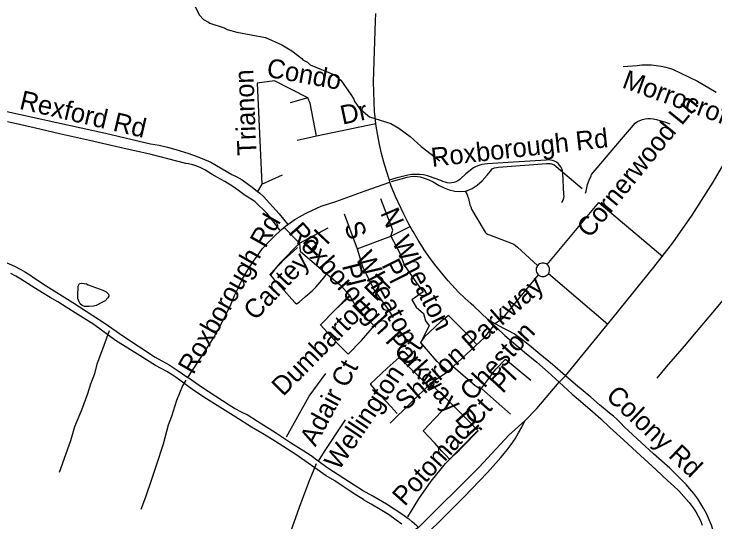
# Model space of a CAD drawing. Extents: x 1383679 to 1536984, y 460658 to 651027.
# Drawn here: x 1451945 to 1455450, y 515604 to 518145 of the extents above; entities that cross this region are included whole.
import ezdxf

# ---------------------------------------------------------------- set-up
doc = ezdxf.new("R2010")
doc.units = 0
for name, color, linetype in [('Exist Hydrographic Misc Water Feature', 7, 'Continuous'), ('Exist Road Non-System Type 51', 7, 'Continuous'), ('Exist Road Non-System Type 51 Label', 7, 'Continuous')]:
    doc.layers.add(name, color=color, linetype=linetype)

msp = doc.modelspace()

# ---------------------------------------------------------------- linework, layer by layer
at = {"layer": 'Exist Hydrographic Misc Water Feature'}
for points in [[(1452845.4, 518189.8), (1452873.1, 518138.7), (1452892.8, 518118), (1452917.9, 518104), (1452923.5, 518099.4), (1452995.1, 518075.9), (1453010.9, 518067.6), (1453058.6, 518054.6), (1453202.3, 518027.6), (1453283.6, 517990.2), (1453334.1, 517960.1), (1453384.3, 517921.8), (1453388.1, 517915.7), (1453411.9, 517903.2), (1453425.7, 517890.9), (1453546.8, 517840.4), (1453578.2, 517813.8), (1453628.9, 517742.7), (1453644.4, 517718.4), (1453646.2, 517710.3), (1453672.1, 517672.5), (1453721.8, 517631.1), (1453828.1, 517596.6), (1453869.7, 517573.7), (1453924.9, 517532.5), (1453979.9, 517481.4), (1454074.6, 517409.4)], [(1452315.1, 516790.6), (1452351.6, 516776.1), (1452389.3, 516763.4), (1452406.4, 516754.3), (1452417, 516743.8), (1452418.5, 516738.2), (1452418.4, 516732.6), (1452413.7, 516724.6), (1452400.1, 516710.5), (1452384.3, 516701), (1452355.3, 516687), (1452341.9, 516683.8), (1452320.5, 516681.5), (1452297.3, 516682), (1452284.9, 516686.7), (1452275.9, 516694.6), (1452270, 516705.7), (1452264.7, 516721), (1452263.7, 516734.7), (1452266.1, 516783.6), (1452268.4, 516790.7), (1452272.9, 516795.9), (1452281.7, 516797.9), (1452296.2, 516796.3), (1452306.8, 516794.2), (1452315.1, 516790.6)]]:
    msp.add_lwpolyline(points, dxfattribs=at)
at = {"layer": 'Exist Road Non-System Type 51'}
for p, q in [((1453824.6, 517303.7), (1453821.7, 517313.5)), ((1454610.4, 516891.2), (1454869.4, 517201.1)), ((1454869.4, 517201.1), (1455188.6, 516931.6)), ((1454616.4, 516845.9), (1454913.6, 516592.8)), ((1454284.5, 516269.5), (1454426.8, 516142.8))]:
    msp.add_line(p, q, dxfattribs=at)
for points in [[(1453754.2, 517595.7), (1453749.9, 517629.9), (1453747.4, 517654.8), (1453741.9, 517806.2), (1453752.2, 518109.7), (1453753.7, 518146.7)], [(1454991.2, 517882.3), (1455059.9, 517887.3), (1455083.9, 517889.8), (1455108, 517890.8), (1455132.1, 517890.1), (1455156.1, 517887.9), (1455179.9, 517884.1), (1455203.4, 517878.8), (1455226.5, 517872), (1455237.3, 517868.2), (1455362.4, 517808.7), (1455455.1, 517753.9)], [(1453248, 517810.4), (1453160.5, 517798.4)], [(1453160.5, 517798.4), (1453184.3, 517292.7)], [(1453413.1, 517724.8), (1453248, 517810.4)], [(1453413.1, 517724.8), (1453325.6, 517700.9)], [(1453456.9, 517533.6), (1453425, 517698.9), (1453413.1, 517724.8)], [(1451893.4, 517660.9), (1452159.1, 517602.2), (1452401.9, 517547.9), (1452628.1, 517495.7), (1452670.6, 517487.9), (1452712.8, 517478.5), (1452754.6, 517467.6), (1452818.9, 517446.6), (1452877.3, 517425.8), (1452917.1, 517408.9), (1452929.6, 517403.3), (1453033.4, 517342), (1453058.6, 517330.2), (1453085.3, 517314.4), (1453111, 517297.2), (1453135.8, 517278.6), (1453162.5, 517256.9)], [(1453276.2, 517060.7), (1453272.1, 517066), (1453210.6, 517146.6), (1453148.3, 517206.5), (1453100.6, 517237.2), (1453067.5, 517261.6), (1453033.5, 517284.8), (1452998.7, 517306.6), (1452963, 517327.1), (1452935.1, 517341.9), (1452917.3, 517354.2), (1452898.6, 517365.2), (1452879.2, 517374.8), (1452859.1, 517382.9), (1452838.4, 517389.6), (1452817.4, 517394.7), (1452803.3, 517397.3), (1452758.2, 517409.3), (1452630.5, 517442.5), (1452473.2, 517477.2), (1452321.5, 517511.5), (1452172.8, 517544.5), (1452045.1, 517575.6), (1451912.2, 517604.9)], [(1454801.8, 517247.9), (1454805.3, 517257.7), (1454805.5, 517258.6), (1454812.4, 517291.1), (1454820.4, 517313.6), (1454829.9, 517335.5), (1454832.9, 517341.7), (1454982.1, 517519.4), (1455031.6, 517577.5), (1455050.3, 517598.7), (1455061.7, 517606.2), (1455073.9, 517612.4), (1455086.7, 517617.1), (1455100, 517620.3), (1455113.6, 517622), (1455127.3, 517622), (1455140.9, 517620.5), (1455157.9, 517616.7), (1455201.6, 517603.6), (1455223.1, 517595.4)], [(1453754.2, 517595.7), (1453456.9, 517533.6)], [(1453821.7, 517313.5), (1453807.4, 517360.1), (1453794.1, 517403.7), (1453782.2, 517447.7), (1453771.9, 517492.2), (1453763.2, 517537), (1453755.7, 517583.3), (1453754.2, 517595.7)], [(1453456.9, 517533.6), (1453361.4, 517511.7)], [(1454498.5, 516109.1), (1454558.7, 516172.1), (1454670.7, 516302.8), (1454702.4, 516335.1), (1454940.8, 516626.7), (1455144.3, 516878.7), (1455239.4, 517000.1), (1455336, 517139), (1455440.2, 517303.2), (1455540.5, 517475.6)], [(1454684.5, 517202.2), (1454686.3, 517205.1), (1454690.6, 517213.8), (1454693.4, 517223.1), (1454694.7, 517232.7), (1454694.5, 517242.4), (1454689.5, 517349.1), (1454687.5, 517359.8), (1454683.9, 517370), (1454679, 517379.6), (1454672.7, 517388.4), (1454665.1, 517396.2), (1454656.6, 517402.8), (1454647.1, 517408.1), (1454637, 517411.9), (1454626.5, 517414.3), (1454615.7, 517415.1), (1454604.9, 517414.3), (1454416.2, 517401.4), (1454312.8, 517395.3), (1454297.9, 517394.2), (1454283.3, 517391.6), (1454269, 517387.4), (1454255.3, 517381.7), (1454242.2, 517374.5), (1454204.3, 517345.1), (1454177.2, 517320), (1454173.9, 517317.1), (1454164.7, 517310.7), (1454154.7, 517305.6), (1454144.1, 517301.9), (1454133.1, 517299.8), (1454121.9, 517299.3), (1454110.7, 517300.3), (1454099.8, 517302.9), (1454089.3, 517306.9), (1454079.5, 517312.4), (1454017.8, 517334.2), (1454011.7, 517335.7), (1453992.2, 517339.6), (1453972.5, 517341.9), (1453952.6, 517342.6), (1453932.8, 517341.8), (1453913.1, 517339.3), (1453853.6, 517323.5), (1453836.9, 517317.8), (1453821.7, 517313.5)], [(1454201.1, 517258.4), (1454204.2, 517258.7), (1454235.9, 517271.8), (1454260.4, 517289.2), (1454284.9, 517309.4), (1454311.1, 517339.2), (1454326.9, 517359.3), (1454334.8, 517369.8), (1454347, 517375.1), (1454368, 517377.7), (1454607.9, 517396.9), (1454626.2, 517396.9), (1454644.6, 517391.7), (1454655.1, 517382.1), (1454784.9, 517272.5)], [(1453184.3, 517292.7), (1453287.8, 517340.5)], [(1453832.4, 517306), (1453911, 517328.7), (1453929.4, 517332.2), (1453949.6, 517333.1), (1453974.9, 517329.6), (1453995.9, 517324.3), (1454018.6, 517314.7), (1454040.6, 517305), (1454071.2, 517287.5), (1454094.9, 517274.4), (1454121.1, 517264.8), (1454149.1, 517258.7), (1454178.9, 517256.9), (1454201.1, 517258.4)], [(1453184.3, 517292.7), (1453162.5, 517256.9)], [(1453313.4, 517091.1), (1453325.1, 517100), (1453348.6, 517115.9), (1453372.9, 517130.5), (1453387.3, 517138.3), (1453401.6, 517146.5), (1453440.9, 517165.7), (1453480.8, 517183.5), (1453553.8, 517207), (1453699.9, 517259.7), (1453824.6, 517303.7)], [(1454317.8, 516613.6), (1454276.7, 516652), (1454243.3, 516682.9), (1454230.3, 516694.3), (1454198.6, 516723.5), (1454168, 516753.8), (1454150.7, 516772.1), (1454116.2, 516810.5), (1454082.8, 516849.9), (1454076.8, 516857.2), (1454047.5, 516894), (1454019.5, 516931.8), (1453992.8, 516970.4), (1453992.4, 516971.1), (1453965.5, 517013.2), (1453940, 517056.1), (1453934.5, 517066), (1453915.8, 517099.7), (1453893.1, 517144.2), (1453851.7, 517231), (1453830.8, 517283.5), (1453824.6, 517303.7)], [(1453162.5, 517256.9), (1453174.3, 517248.2), (1453192.2, 517231.4), (1453271.3, 517145.4), (1453313.4, 517091.1)], [(1454201.1, 517258.4), (1454208.2, 517245.1), (1454212.8, 517234.7), (1454217.4, 517221.7), (1454224.5, 517190.4), (1454228.4, 517179.3), (1454232.9, 517168.9), (1454290.1, 517070.7), (1454299.9, 517053.8), (1454305.9, 517047.9), (1454312.9, 517043.4), (1454321.4, 517039.5), (1454435.9, 516995.9), (1454444.4, 516992.7), (1454451.5, 516986.8), (1454461.9, 516977.7), (1454563, 516886.6)], [(1453828.6, 517033.3), (1453838.4, 517062.7), (1453779.6, 517219.8)], [(1453596, 517145.5), (1453660.5, 516970.2)], [(1455848.6, 517120.5), (1455797.6, 517066), (1455730.9, 516994.6), (1455626.9, 516873.5), (1455524.1, 516754.1), (1455437.5, 516651.4), (1455355.1, 516555.1), (1455295.1, 516483.8), (1455204.9, 516379.6), (1455159.4, 516323.8)], [(1453276.2, 517060.7), (1453276.5, 517061.1), (1453282.4, 517066), (1453302.5, 517082.8), (1453313.4, 517091.1)], [(1453660.5, 516970.2), (1453828.6, 517033.3), (1453925.3, 517081)], [(1452813.4, 516326.9), (1452895.2, 516451.3), (1452920.9, 516490.5), (1452945.3, 516530.5), (1452968.2, 516571.4), (1452972.3, 516578.9), (1452992.9, 516617.1), (1453012, 516656), (1453029.8, 516695.6), (1453047.5, 516736.8), (1453066.6, 516777.4), (1453070.6, 516785.3), (1453086.2, 516817), (1453103.2, 516848), (1453121.5, 516878.1), (1453141.2, 516907.4), (1453156.8, 516928.7), (1453171.7, 516950.6), (1453187.9, 516971.6), (1453205.3, 516991.6), (1453223.9, 517010.5), (1453227.7, 517014.1), (1453251.6, 517038.1), (1453276.2, 517060.7)], [(1453294.7, 517078.2), (1453371.8, 516998.2)], [(1453371.8, 516998.2), (1453516.1, 517075.4)], [(1453828.6, 517033.3), (1453870.7, 516954.8), (1453897.3, 516886), (1453957.6, 516800.5), (1453989.8, 516754.2)], [(1453371.8, 516998.2), (1453277.9, 516901.5), (1453221.8, 516838.3)], [(1453362.1, 516976.8), (1453342.8, 516959), (1453295.2, 516916.2), (1453248, 516864.9), (1453227.5, 516837.7), (1453242.4, 516819.7), (1453295.5, 516762.2), (1453334.5, 516718.5), (1453351, 516700.2), (1453357.9, 516695.4), (1453369.8, 516703.2), (1453402.4, 516732.2), (1453435.2, 516760.2), (1453454.8, 516779.7), (1453493.8, 516825.3), (1453511, 516848)], [(1453371.8, 516998.2), (1453376, 516959), (1453504.9, 516846.8), (1453575, 516789.3), (1453622.6, 516738.8)], [(1453660.5, 516970.2), (1453686.9, 516881.8), (1453744.8, 516763.8), (1453815.1, 516666.5), (1453840, 516627.2)], [(1451778.1, 516935.4), (1451784, 516934.6), (1451804.4, 516930.7), (1451834.1, 516924), (1451863.4, 516915.8), (1451892.2, 516906.1), (1451920.5, 516894.9), (1451947.2, 516882.7), (1451975, 516868.4), (1452002.1, 516852.8), (1452028.3, 516835.8), (1452037.4, 516829.5), (1452105.2, 516785.7), (1452239, 516701.6), (1452338.3, 516637.2), (1452401, 516597.1), (1452489.3, 516534.6), (1452650.3, 516427.5), (1452684.4, 516409.8), (1452721.4, 516389.5), (1452761.4, 516363.6), (1452813.4, 516326.9)], [(1454563, 516886.6), (1454559.9, 516882), (1454557.4, 516876.7), (1454555.9, 516871), (1454555.4, 516865.2), (1454555.9, 516859.3), (1454557.4, 516853.6), (1454559.9, 516848.3), (1454563.2, 516843.5), (1454567.1, 516839.5)], [(1454610.4, 516891.2), (1454605.8, 516894.4), (1454600.5, 516896.9), (1454594.9, 516898.4), (1454589, 516898.9), (1454583.1, 516898.4), (1454577.5, 516896.9), (1454572.2, 516894.4), (1454567.4, 516891.1), (1454563.2, 516886.9), (1454563, 516886.6)], [(1454616.4, 516845.9), (1454618.1, 516848.5), (1454620.5, 516853.8), (1454622.1, 516859.5), (1454622.6, 516865.3), (1454622.1, 516871.2), (1454620.5, 516876.8), (1454618.1, 516882.1), (1454614.8, 516886.9), (1454610.6, 516891), (1454610.4, 516891.2)], [(1453884.2, 515592), (1453856.3, 515612.7), (1453816.4, 515640.3), (1453775.6, 515666.6), (1453730.7, 515693.1), (1453692.6, 515715.2), (1453691.8, 515715.7), (1453658.5, 515735.9), (1453626.1, 515757.4), (1453590.8, 515781.9), (1453549, 515809.1), (1453506.4, 515835), (1453353.5, 515940.7), (1453252.3, 516006), (1453195.2, 516041), (1453131.6, 516077.6), (1453053.4, 516127.4), (1452986.5, 516170.4), (1452907.3, 516220.3), (1452844.4, 516260.7), (1452755, 516325.9), (1452735.3, 516339.5), (1452708.3, 516356.5), (1452680.6, 516372.1), (1452652.1, 516386.3), (1452576.2, 516434.4), (1452452.9, 516511.8), (1452344.2, 516591.1), (1452264.3, 516641.9), (1452205.9, 516678.9), (1452164.1, 516704.4), (1452124.9, 516727), (1452087, 516749.6), (1452052.6, 516770.8), (1451978.8, 516818.4), (1451954.5, 516832.8), (1451929.5, 516845.9)], [(1454347.1, 516595.3), (1454389.9, 516624), (1454567.1, 516839.5)], [(1454567.1, 516839.5), (1454569.1, 516838), (1454571, 516836.8), (1454574.6, 516835), (1454577.5, 516833.8), (1454583.1, 516832.2), (1454589, 516831.8), (1454594.9, 516832.2), (1454600.5, 516833.8), (1454605.8, 516836.2), (1454610.6, 516839.6), (1454614.8, 516843.8), (1454616.4, 516845.9)], [(1453622.6, 516738.8), (1453476, 516587.9)], [(1453623.9, 516731.7), (1453553.1, 516667.5), (1453477.8, 516589.4), (1453561.9, 516496.8), (1453616.4, 516443.9), (1453682.8, 516512.2), (1453747, 516586.2)], [(1453622.6, 516738.8), (1453648.5, 516690.3), (1453707.6, 516621.3), (1453753.6, 516577.5)], [(1453989.8, 516754.2), (1453934.3, 516714.5), (1453956.2, 516678.3), (1453992.3, 516646.5), (1454002.2, 516610.4), (1454020.8, 516584.1)], [(1454256.9, 516493), (1454213.8, 516539.4), (1454118, 516636.2), (1454077.8, 516604.8), (1453996.2, 516527.8), (1453977.4, 516500.9), (1454054, 516412), (1454085.5, 516382.8), (1454099.6, 516370.9), (1454117.5, 516354.9)], [(1454702.4, 516335.1), (1454637.8, 516391.6), (1454573.9, 516443.9), (1454521.9, 516486.4), (1454477.6, 516520.8), (1454444.9, 516544.2), (1454417, 516559.9), (1454393.1, 516572), (1454317.8, 516613.6)], [(1454317.8, 516613.6), (1454358.1, 516574.3), (1454399.6, 516536.2), (1454442.1, 516499.2), (1454485.6, 516463.5), (1454498, 516453.7), (1454559.7, 516403), (1454616.1, 516353.7), (1454670.7, 516302.8)], [(1452420, 516560), (1452387.9, 516468.8), (1452359.6, 516393.4), (1452346.6, 516345.2), (1452327.9, 516292.2), (1452312.5, 516245.1), (1452281.9, 516162.7), (1452247.8, 516079.1), (1452226.6, 516009.7), (1452171.2, 515851.9)], [(1454020.8, 516584.1), (1453977, 516499.7)], [(1454140.9, 516380.9), (1454297.8, 516527.1), (1454342.7, 516583)], [(1453977, 516499.7), (1454076.6, 516387.9), (1454107.3, 516349.6)], [(1454010.6, 516288.1), (1453968.6, 516330.7), (1453871.1, 516427.2), (1453810, 516373.8), (1453725.8, 516292.4), (1453747.9, 516267.8), (1453830.5, 516178.9), (1453860.8, 516145.5)], [(1454140.9, 516380.9), (1454250.1, 516285.7), (1454278.3, 516267.3), (1454354.1, 516368.1), (1454402.8, 516417.9), (1454528.4, 516312.8)], [(1454107.3, 516349.6), (1454140.9, 516380.9)], [(1453306.5, 516029.8), (1453420.8, 516232.2), (1453504.4, 516346.7)], [(1454107.3, 516349.6), (1454028.6, 516298.7), (1453826.1, 516098.3)], [(1452804.1, 516312.9), (1452786.9, 516285.1), (1452757.5, 516210.9), (1452732.8, 516132.1), (1452716.4, 516088.5), (1452690.4, 515993.2), (1452655.1, 515886.1), (1452631.6, 515816.6), (1452602.1, 515727.2), (1452578.6, 515665.9)], [(1453466.2, 515907.9), (1453429.8, 515934.5), (1453394.2, 515957.3), (1453327.1, 515999.9), (1453251.6, 516048.8), (1453161.7, 516106.2), (1453110.1, 516139), (1453085.7, 516151.4), (1453047.8, 516171.7), (1453020.6, 516188.7), (1452882.9, 516278), (1452813.4, 516326.9)], [(1455444.1, 515548.8), (1455438.8, 515566.3), (1455431.7, 515586.9), (1455420.8, 515615), (1455408.4, 515642.4), (1455394.6, 515669.2), (1455379.4, 515695.2), (1455363.6, 515719.3), (1455343.8, 515746), (1455322.7, 515771.8), (1455306.6, 515790), (1455224.3, 515873.6), (1455142, 515944.9), (1455080.4, 516000.6), (1454995.6, 516079.3), (1454979, 516098.3), (1454961.3, 516116.2), (1454942.5, 516133), (1454922.7, 516148.5), (1454920.2, 516150.3), (1454871.7, 516189.7), (1454829.1, 516228.8), (1454752.7, 516291.1), (1454702.4, 516335.1)], [(1454024.1, 516299.9), (1454054.6, 516269.7), (1454126.2, 516200.8)], [(1454670.7, 516302.8), (1454735.2, 516242.8), (1454777, 516208.2), (1454836.8, 516156.3), (1454878.4, 516119.3), (1454923.2, 516076.8), (1454992.7, 516014.1), (1455036.5, 515973.7), (1455155.6, 515864.1), (1455214.4, 515810.1), (1455242.1, 515785), (1455268.6, 515758.7), (1455294.1, 515731.4), (1455318.4, 515703), (1455325.7, 515693.8), (1455340.4, 515674.2), (1455353.7, 515653.7), (1455365.7, 515632.3), (1455376.4, 515610.3), (1455385.5, 515587.6)], [(1454126.2, 516200.8), (1454217.5, 516110.2), (1454264.8, 516059.3), (1454185.1, 515978.2), (1454160, 515950.9), (1454136.4, 515930.9), (1454123, 515917.1), (1454104.5, 515938.1), (1454084.5, 515957.6), (1454047.5, 515999), (1453991, 516059.3), (1454048, 516119.4), (1454126.2, 516200.8)], [(1454498.5, 516109.1), (1454418.8, 516037.3), (1454270.6, 515878.2), (1453966.5, 515576.3), (1453930.2, 515551.7), (1453651.8, 515268.2), (1453521.7, 515124), (1453345, 514948.3), (1453151.5, 514735.1), (1453131.5, 514709.3), (1453022, 514556.8), (1452980.8, 514495.7)], [(1453600, 516114.9), (1453560.3, 516054.4), (1453522.2, 515995.5), (1453495.2, 515955.5), (1453466.2, 515907.9)], [(1454003, 515537.5), (1454095.7, 515629.7), (1454193.1, 515728.5), (1454312.7, 515851.2), (1454378.5, 515926.4), (1454389.1, 515938.4), (1454410.6, 515964.6), (1454430.8, 515991.8), (1454449.8, 516019.9), (1454467.4, 516048.9), (1454483.6, 516078.6), (1454498.5, 516109.1)], [(1453913.3, 515629.4), (1453968.3, 515719.6), (1454029.8, 515807.6), (1454102.4, 515895.6), (1454258.5, 516056.2)], [(1453455.2, 515894.2), (1453420.2, 515809.5), (1453376.8, 515694.2), (1453337.9, 515582.3), (1453296.6, 515457.6), (1453246.1, 515312.8), (1453184.1, 515125)], [(1453914.3, 515621.3), (1453883.7, 515642.8), (1453806.6, 515692.3), (1453739.5, 515733), (1453687.3, 515761.8), (1453646.4, 515787.6), (1453514.4, 515872.5), (1453466.2, 515907.9)], [(1453966.5, 515576.3), (1453958.5, 515584.2), (1453936.3, 515604), (1453920.3, 515617), (1453914.3, 515621.3)]]:
    msp.add_lwpolyline(points, dxfattribs=at)

# ---------------------------------------------------------------- texts
at = {"layer": 'Exist Road Non-System Type 51 Label'}
for s, rotation, p in [('Condo', 349.7718, (1453203.4, 517831.6)), ('Trianon', 92.1884, (1453157.3, 517438.4)), ('Morrocroft Ln', 339.9381, (1454980.2, 517778.2)), ('Rexford Rd', 346.8043, (1451967.5, 517671.3)), ('Cornerwood Ln', 50.8282, (1454823.9, 517019.1)), ('Dr', 12.0956, (1453587.3, 517590.8)), ('Roxborough Rd', 6.4261, (1454035.4, 517379.7)), ('Roxborough Rd', 60.341, (1452841.6, 516336.6)), ('N', 293.1985, (1453774.9, 517149.9)), ('Roxborough Parkway Dr', 311.7572, (1453312.1, 517050.2)), ('S', 290.5558, (1453593.8, 517087.4)), ('Cantey Pl', 46.6369, (1453151.2, 516606.8)), ('Wheaton', 296.565, (1453831.9, 517005.8)), ('Wheaton', 298.3008, (1453647.8, 516927.3)), ('Pl', 296.565, (1453780.3, 516889.8)), ('Pl', 284.036, (1453583.7, 516886.2)), ('Dumbarton Pl', 45.5566, (1453290.7, 516228.3)), ('Sharon Parkway', 41.4969, (1453902.1, 516156.3)), ('Cheston ', 47.0218, (1454234.1, 516203.6)), ('Wellington Ct', 56.0516, (1453568.7, 515856.4)), ('Adair Ct', 61.8439, (1453451.7, 515976.7)), ('Pl', 47.0218, (1454387.9, 516242.7)), ('Colony Rd', 316.6161, (1454899, 516227)), ('Potomac Ct', 48.0778, (1453898, 515678.3))]:
    msp.add_text(s, height=95, rotation=rotation, dxfattribs=at).set_placement(p)

doc.saveas('drawing.dxf')
